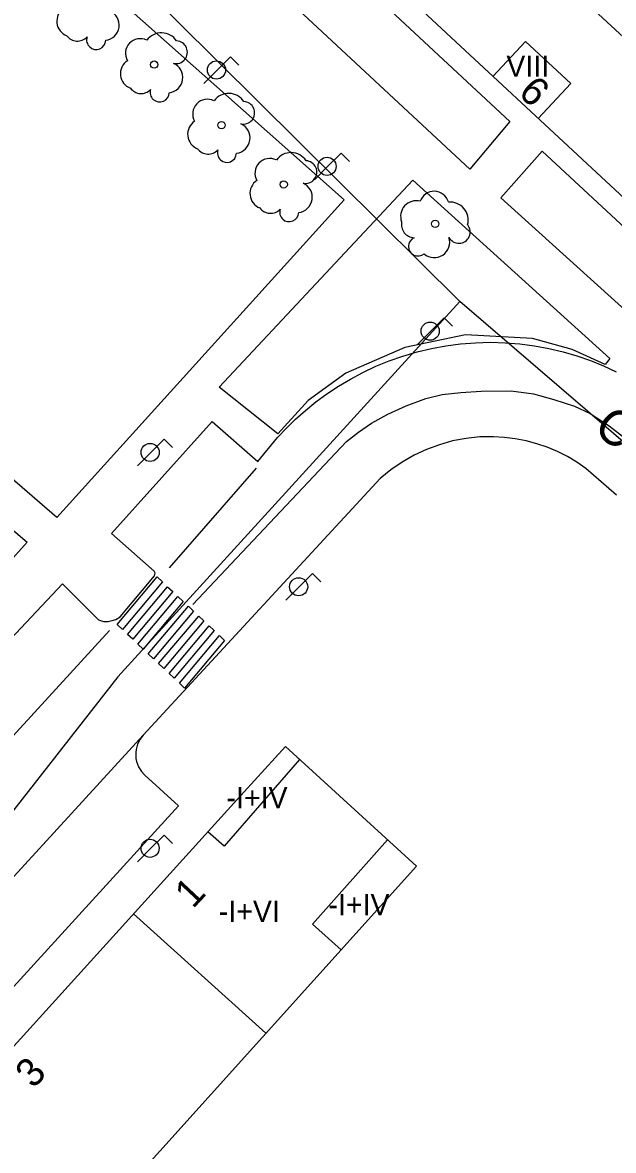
# Model space of a CAD drawing. Extents: x 282771 to 285132, y 4823109 to 4825496.
# Drawn here: x 284014.7 to 284056.3, y 4823406.9 to 4823486.3 of the extents above; entities that cross this region are included whole.
import ezdxf

# ---------------------------------------------------------------- set-up
doc = ezdxf.new("R2010")
doc.units = 0
for name, color, linetype in [('ACERA-BORDILLO', 7, 'Continuous'), ('ARBOL', 7, 'Continuous'), ('CALLE-EJE', 7, 'Continuous'), ('CALLE-TEXTO', 7, 'Continuous'), ('EDIFICIO', 7, 'Continuous'), ('FAROLA', 7, 'Continuous'), ('MEDIANERA', 7, 'Continuous'), ('NUM-PORTAL', 7, 'Continuous'), ('PASO-PEATONES', 7, 'Continuous'), ('SENAL-VIARIA', 7, 'Continuous'), ('TXT-ALTURA-EDIFICIO', 7, 'Continuous'), ('ZONA-VERDE', 7, 'Continuous')]:
    doc.layers.add(name, color=color, linetype=linetype)

msp = doc.modelspace()

# ---------------------------------------------------------------- linework, layer by layer
at = {"layer": 'ACERA-BORDILLO'}
for points in [[(284000.332, 4823428.522), (284017.501, 4823446.805), (284020.04, 4823444.265), (284020.388, 4823444.139), (284020.713, 4823444.15), (284021.004, 4823444.206), (284021.251, 4823444.296), (284021.563, 4823444.474), (284023.98, 4823447.369), (284024.028, 4823447.543), (284023.951, 4823447.697), (284020.958, 4823450.342), (284028.044, 4823458.224), (284031.251, 4823455.408), (284032.643, 4823457.083), (284033.254, 4823457.741), (284033.907, 4823458.381), (284034.599, 4823459.001), (284035.332, 4823459.598), (284036.104, 4823460.167), (284036.913, 4823460.706), (284037.758, 4823461.211), (284038.638, 4823461.679), (284039.549, 4823462.107), (284040.49, 4823462.491), (284041.456, 4823462.83), (284042.446, 4823463.121), (284043.454, 4823463.361), (284044.478, 4823463.55), (284045.513, 4823463.685), (284046.555, 4823463.767), (284047.6, 4823463.793), (284048.644, 4823463.765), (284049.682, 4823463.683), (284050.71, 4823463.548), (284051.724, 4823463.361), (284052.72, 4823463.124), (284053.695, 4823462.838), (284054.646, 4823462.507), (284055.569, 4823462.132), (284056.462, 4823461.717)], [(284056.489, 4823453.03), (284054.329, 4823454.92), (284053.689, 4823455.36), (284053.019, 4823455.76), (284052.329, 4823456.11), (284051.609, 4823456.41), (284050.879, 4823456.66), (284050.129, 4823456.86), (284049.359, 4823457.01), (284048.589, 4823457.1), (284047.819, 4823457.15), (284046.859, 4823457.13), (284045.899, 4823457.03), (284044.949, 4823456.85), (284044.019, 4823456.59), (284043.109, 4823456.25), (284042.239, 4823455.85), (284041.399, 4823455.37), (284040.599, 4823454.82), (284039.859, 4823454.21), (284023.186, 4823436.153), (284022.963, 4823435.862), (284022.789, 4823435.515), (284022.726, 4823435.324), (284022.682, 4823435.124), (284022.659, 4823434.919), (284022.657, 4823434.711), (284022.676, 4823434.505), (284022.717, 4823434.302), (284022.777, 4823434.107), (284022.856, 4823433.922), (284023.059, 4823433.591), (284023.306, 4823433.32), (284025.669, 4823431.16), (283940.55, 4823337.771)]]:
    msp.add_lwpolyline(points, dxfattribs=at)
at = {"layer": 'ARBOL'}
for centre in [(284023.959, 4823483.34), (284028.689, 4823479.08), (284033.069, 4823474.91), (284043.719, 4823472.13)]:
    msp.add_circle(centre, 0.255, dxfattribs=at)
for centre, radius, start, end in [((284018.208, 4823486.391), 1.097, 123.6698, 248.79408), ((284020.412, 4823486.126), 1.086, 277.19247, 66.16596), ((284024.471, 4823484.304), 1.272, 33.27073, 144.03725), ((284018.56, 4823485.929), 0.935, 216.83698, 316.37036), ((284019.876, 4823485.076), 0.672, 161.97472, 357.7105), ((284022.973, 4823484.127), 1.038, 63.88028, 209.62235), ((284025.497, 4823484.206), 0.797, 257.20046, 87.22903), ((284022.678, 4823482.701), 1.097, 123.6698, 248.79408), ((284024.882, 4823482.436), 1.086, 277.19247, 66.16596), ((284023.03, 4823482.239), 0.935, 216.83698, 316.37036), ((284024.346, 4823481.386), 0.672, 161.97472, 357.7105), ((284027.703, 4823479.867), 1.038, 63.88028, 209.62235), ((284029.201, 4823480.044), 1.272, 33.27073, 144.03725), ((284030.227, 4823479.946), 0.797, 257.20046, 87.22903), ((284027.408, 4823478.441), 1.097, 123.6698, 248.79408), ((284029.612, 4823478.176), 1.086, 277.19247, 66.16596), ((284027.76, 4823477.979), 0.935, 216.83698, 316.37036), ((284029.076, 4823477.126), 0.672, 161.97472, 357.7105), ((284033.581, 4823475.874), 1.272, 33.27073, 144.03725), ((284032.083, 4823475.697), 1.038, 63.88028, 209.62235), ((284034.607, 4823475.776), 0.797, 257.20046, 87.22903), ((284031.788, 4823474.271), 1.097, 123.6698, 248.79408), ((284033.992, 4823474.006), 1.086, 277.19247, 66.16596), ((284043.649, 4823473.39), 1.038, 15.64228, 161.38435), ((284042.389, 4823472.66), 1.097, 75.4318, 200.55608), ((284044.779, 4823472.39), 1.272, 345.03273, 95.79925), ((284032.14, 4823473.809), 0.935, 216.83698, 316.37036), ((284033.456, 4823472.956), 0.672, 161.97472, 357.7105), ((284042.279, 4823472.09), 0.935, 168.59898, 268.13236), ((284045.389, 4823471.56), 0.797, 208.96246, 38.99103), ((284042.519, 4823470.54), 0.672, 113.73672, 309.4725), ((284043.659, 4823470.84), 1.086, 228.95447, 17.92796)]:
    msp.add_arc(centre, radius, start, end, dxfattribs=at)
at = {"layer": 'CALLE-EJE'}
for points in [[(283961.69, 4823588.479), (283997.171, 4823514.581), (284045.459, 4823466.67)], [(284045.459, 4823466.67), (284021.402, 4823440.238), (284005.907, 4823420.439), (283918.081, 4823326.402)], [(284108.639, 4823412.351), (284045.459, 4823466.67)]]:
    msp.add_lwpolyline(points, dxfattribs=at)
at = {"layer": 'EDIFICIO'}
for points in [[(284019.239, 4823520.03), (284076.159, 4823467.61), (284070.569, 4823461.35), (284013.819, 4823514.1), (284019.239, 4823520.03)], [(283974.39, 4823453.33), (283959.03, 4823467.33), (283967.61, 4823476.74), (283972.5, 4823472.51), (283980.64, 4823465.32), (283981.83, 4823466.57), (283982.78, 4823467.56), (283987.872, 4823472.892), (284015.019, 4823449.72), (284009.411, 4823443.482), (283996.651, 4823455.402), (283994.25, 4823452.72), (283992.99, 4823451.31), (283999.83, 4823445.15), (284001.08, 4823446.43), (284007, 4823440.9), (283998.42, 4823431.45), (283982.88, 4823445.6), (283985.97, 4823448.62), (283977.59, 4823456.39), (283974.39, 4823453.33)], [(284033.189, 4823435.35), (284042.409, 4823426.931), (284013.53, 4823394.841), (284032.549, 4823377.401), (284051.039, 4823398.161), (284060.249, 4823389.661), (284034.909, 4823361.651), (283996.82, 4823395.211), (284029.549, 4823431.35), (284033.189, 4823435.35)]]:
    msp.add_lwpolyline(points, dxfattribs=at)
at = {"layer": 'FAROLA'}
for p, q in [((284029.319, 4823483.89), (284028.379, 4823482.96)), ((284029.909, 4823483.3), (284029.319, 4823483.89)), ((284028.379, 4823482.96), (284027.449, 4823482.02)), ((284037.099, 4823477.11), (284036.159, 4823476.18)), ((284037.689, 4823476.52), (284037.099, 4823477.11)), ((284036.159, 4823476.18), (284035.229, 4823475.24)), ((284044.351, 4823465.51), (284043.411, 4823464.58)), ((284044.941, 4823464.92), (284044.351, 4823465.51)), ((284043.411, 4823464.58), (284042.481, 4823463.64)), ((284024.654, 4823456.976), (284023.714, 4823456.046)), ((284025.244, 4823456.386), (284024.654, 4823456.976)), ((284023.714, 4823456.046), (284022.784, 4823455.106)), ((284035.099, 4823447.518), (284034.159, 4823446.588)), ((284035.689, 4823446.928), (284035.099, 4823447.518)), ((284034.159, 4823446.588), (284033.229, 4823445.648)), ((284024.652, 4823429.11), (284023.712, 4823428.18)), ((284025.242, 4823428.52), (284024.652, 4823429.11)), ((284023.712, 4823428.18), (284022.782, 4823427.24))]:
    msp.add_line(p, q, dxfattribs=at)
for centre in [(284028.339, 4823482.96), (284036.119, 4823476.18), (284043.371, 4823464.58), (284023.674, 4823456.046), (284034.119, 4823446.588), (284023.672, 4823428.18)]:
    msp.add_circle(centre, 0.637, dxfattribs=at)
at = {"layer": 'MEDIANERA'}
for points in [[(284050.969, 4823479.54), (284053.259, 4823482), (284050.079, 4823484.97), (284047.789, 4823482.51)], [(284034.179, 4823434.44), (284028.889, 4823428.33), (284027.729, 4823429.33)], [(284037.099, 4823421.031), (284035.089, 4823422.831), (284040.369, 4823428.78)], [(284022.499, 4823423.561), (284031.819, 4823415.161)]]:
    msp.add_lwpolyline(points, dxfattribs=at)
at = {"layer": 'PASO-PEATONES'}
for points in [[(284021.719, 4823443.58), (284021.354, 4823443.924), (284024.174, 4823447.278), (284024.538, 4823446.935)], [(284022.448, 4823442.894), (284022.083, 4823443.237), (284024.903, 4823446.591), (284025.268, 4823446.248)], [(284023.177, 4823442.207), (284022.812, 4823442.55), (284025.632, 4823445.905), (284025.997, 4823445.561)], [(284023.906, 4823441.52), (284023.541, 4823441.863), (284026.361, 4823445.218), (284026.726, 4823444.875)], [(284024.635, 4823440.833), (284024.27, 4823441.177), (284027.09, 4823444.531), (284027.455, 4823444.188)], [(284025.364, 4823440.147), (284025, 4823440.49), (284027.82, 4823443.845), (284028.184, 4823443.501)], [(284026.093, 4823439.46), (284025.729, 4823439.803), (284028.549, 4823443.158), (284028.913, 4823442.815)]]:
    msp.add_lwpolyline(points, close=True, dxfattribs=at)
at = {"layer": 'SENAL-VIARIA'}
for points in [[(284026.687, 4823445.34), (284037.483, 4823456.802), (284038.325, 4823457.467), (284039.24, 4823458.099), (284040.388, 4823458.741), (284041.691, 4823459.316), (284043.072, 4823459.841), (284044.22, 4823460.114), (284045.524, 4823460.26), (284046.964, 4823460.367), (284049.075, 4823460.377), (284050.633, 4823460.159), (284052.073, 4823459.76), (284053.532, 4823459.293), (284054.622, 4823458.777), (284055.964, 4823457.911), (284057.122, 4823457.035), (284068.204, 4823447.053)], [(284025.027, 4823447.933), (284031.15, 4823454.93)], [(284004.191, 4823425.347), (284020.809, 4823443.508)], [(283935.92, 4823340.721), (284023.186, 4823436.153)]]:
    msp.add_lwpolyline(points, dxfattribs=at)
at = {"layer": 'ZONA-VERDE'}
for p, q in [((283996.657, 4823509.953), (284037.332, 4823473.825)), ((284036.786, 4823490.677), (284048.98, 4823479.344)), ((284046.171, 4823475.983), (284033.781, 4823487.493)), ((284017.102, 4823451.469), (283976.755, 4823486.393)), ((284048.98, 4823479.344), (284046.171, 4823475.983)), ((284048.331, 4823473.973), (284051.246, 4823477.238)), ((284051.246, 4823477.238), (284063.001, 4823466.313)), ((284028.529, 4823460.647), (284042.15, 4823475.201)), ((284042.15, 4823475.201), (284056.004, 4823462.652)), ((284037.332, 4823473.825), (284017.102, 4823451.469)), ((284060.311, 4823463.143), (284048.331, 4823473.973)), ((284041.588, 4823463.42), (284037.443, 4823461.613)), ((284056.004, 4823462.652), (284055.676, 4823462.235)), ((284037.443, 4823461.613), (284034.794, 4823459.697)), ((284032.648, 4823457.343), (284028.529, 4823460.647)), ((284034.794, 4823459.697), (284032.648, 4823457.343))]:
    msp.add_line(p, q, dxfattribs=at)
for points in [[(284050.578, 4823464.06), (284045.866, 4823464.313), (284041.588, 4823463.42)], [(284055.676, 4823462.235), (284053.356, 4823463.291), (284050.578, 4823464.06)]]:
    msp.add_lwpolyline(points, dxfattribs=at)

# ---------------------------------------------------------------- texts
at = {"layer": 'CALLE-TEXTO'}
msp.add_text('Calle Puerto de La Espina', height=2.5, rotation=319.31223, dxfattribs=at).set_placement((284054.747, 4823457.64))
at = {"layer": 'NUM-PORTAL'}
for s, rotation, p in [('6', 317.13004, (284049.49, 4823481.254)), ('1', 46.75004, (284026.676, 4823423.874)), ('3', 46.75004, (284015.46, 4823411.211))]:
    msp.add_text(s, height=2, rotation=rotation, dxfattribs=at).set_placement(p)
at = {"layer": 'TXT-ALTURA-EDIFICIO'}
for s, p in [('VIII', (284048.729, 4823482.48)), ('-I+IV', (284029.048, 4823431)), ('-I+VI', (284028.507, 4823423.001)), ('-I+IV', (284036.218, 4823423.471))]:
    msp.add_text(s, height=1.5, rotation=0.00004, dxfattribs=at).set_placement(p)

doc.saveas('drawing.dxf')
